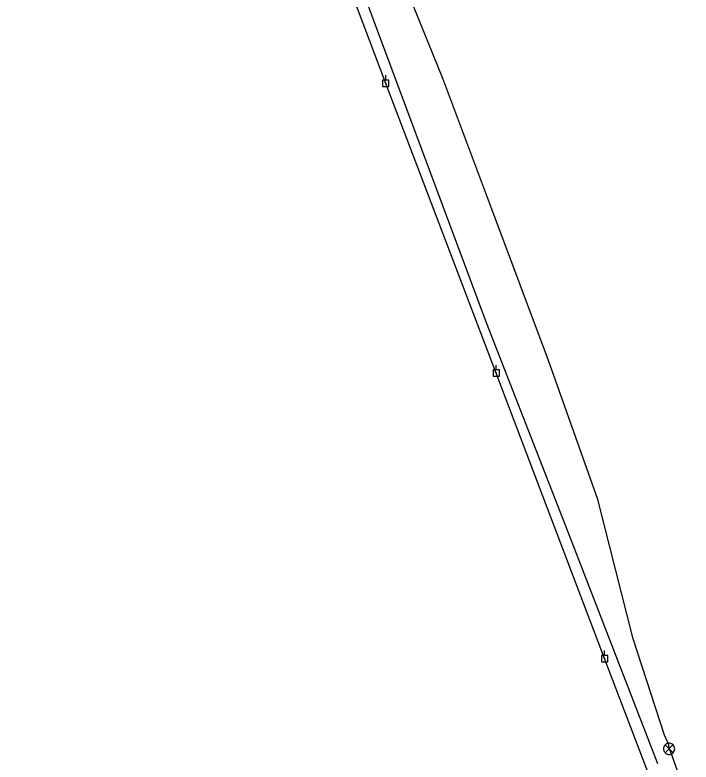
# Model space of a CAD drawing. Extents: x 596028 to 606371, y 330010 to 403088.
# Drawn here: x 602693.3 to 603091.1, y 351942.9 to 352382.2 of the extents above; entities that cross this region are included whole.
import ezdxf

# ---------------------------------------------------------------- set-up
doc = ezdxf.new("R2010")
doc.units = 0
for name, color, linetype in [('E_FTMS', 7, 'Continuous'), ('E_FTMS_Conduit', 7, 'Continuous'), ('E_UTL_EPowerPole', 7, 'Continuous'), ('E_UTL_FO_UG_QWEST', 7, 'Continuous'), ('E_UTL_Overhead', 7, 'Continuous')]:
    doc.layers.add(name, color=color, linetype=linetype)

msp = doc.modelspace()

# ---------------------------------------------------------------- linework, layer by layer
at = {"layer": 'E_FTMS'}
for points in [[(603081.48, 351950.68), (603081.42, 351951.3), (603081.24, 351951.9), (603080.95, 351952.46), (603080.57, 351952.96), (603080.09, 351953.37), (603079.55, 351953.68), (603078.95, 351953.89), (603078.33, 351953.97), (603077.71, 351953.94), (603077.1, 351953.8), (603076.53, 351953.54), (603076.02, 351953.17), (603075.58, 351952.72), (603075.24, 351952.19), (603075.01, 351951.61), (603074.89, 351950.99), (603074.89, 351950.36), (603075.01, 351949.75), (603075.24, 351949.17), (603075.58, 351948.64), (603076.02, 351948.18), (603076.53, 351947.82), (603077.1, 351947.56), (603077.71, 351947.41), (603078.33, 351947.38), (603078.95, 351947.47), (603079.55, 351947.68), (603080.09, 351947.99), (603080.57, 351948.4), (603080.95, 351948.89), (603081.24, 351949.45), (603081.42, 351950.05), (603081.48, 351950.68)], [(603080.44, 351953.01), (603075.83, 351948.36)], [(603075.83, 351952.97), (603080.48, 351948.31)]]:
    msp.add_lwpolyline(points, dxfattribs=at)
at = {"layer": 'E_FTMS_Conduit'}
msp.add_lwpolyline([(603083.84, 351935.56), (603079.23, 351948.65), (603078.18, 351950.68), (603077.92, 351952.96), (603075.52, 351958.77), (603057.09, 352015.37), (603036.14, 352097.19), (603007.15, 352179.06), (602973.83, 352268.02), (602945.08, 352344.86), (602913.38, 352422.88), (602888.62, 352486.36), (602848.16, 352577.43), (602827.02, 352626.19), (602816.51, 352657.13), (602812.69, 352668.97), (602796.58, 352731.12), (602766.05, 352813.81), (602734.78, 352891.69), (602698.69, 352975.92)], dxfattribs=at)
at = {"layer": 'E_UTL_EPowerPole'}
for points in [[(602911.45, 352343.79), (602911.45, 352346.7)], [(602913.29, 352343.79), (602909.61, 352343.79)], [(602909.61, 352343.79), (602909.61, 352340.1)], [(602911.72, 352341.94), (602911.72, 352341.99), (602911.7, 352342.03), (602911.68, 352342.07), (602911.65, 352342.11), (602911.62, 352342.14), (602911.58, 352342.16), (602911.54, 352342.18), (602911.49, 352342.18), (602911.45, 352342.18), (602911.4, 352342.17), (602911.36, 352342.15), (602911.32, 352342.12), (602911.29, 352342.09), (602911.27, 352342.05), (602911.25, 352342.01), (602911.24, 352341.97), (602911.24, 352341.92), (602911.25, 352341.88), (602911.27, 352341.83), (602911.29, 352341.8), (602911.32, 352341.76), (602911.36, 352341.74), (602911.4, 352341.72), (602911.45, 352341.71), (602911.49, 352341.71), (602911.54, 352341.71), (602911.58, 352341.73), (602911.62, 352341.75), (602911.65, 352341.78), (602911.68, 352341.82), (602911.7, 352341.86), (602911.72, 352341.9), (602911.72, 352341.94)], [(602913.29, 352340.1), (602913.29, 352343.79)], [(602909.61, 352340.1), (602913.29, 352340.1)], [(602976.44, 352173.44), (602976.44, 352176.35)], [(602978.29, 352173.44), (602974.6, 352173.44)], [(602974.6, 352173.44), (602974.6, 352169.75)], [(602976.72, 352171.6), (602976.71, 352171.64), (602976.7, 352171.68), (602976.68, 352171.72), (602976.65, 352171.76), (602976.62, 352171.79), (602976.58, 352171.81), (602976.53, 352171.83), (602976.49, 352171.83), (602976.44, 352171.83), (602976.4, 352171.82), (602976.36, 352171.8), (602976.32, 352171.78), (602976.29, 352171.74), (602976.27, 352171.71), (602976.25, 352171.66), (602976.24, 352171.62), (602976.24, 352171.57), (602976.25, 352171.53), (602976.27, 352171.49), (602976.29, 352171.45), (602976.32, 352171.42), (602976.36, 352171.39), (602976.4, 352171.37), (602976.44, 352171.36), (602976.49, 352171.36), (602976.53, 352171.36), (602976.58, 352171.38), (602976.62, 352171.4), (602976.65, 352171.43), (602976.68, 352171.47), (602976.7, 352171.51), (602976.71, 352171.55), (602976.72, 352171.6)], [(602978.29, 352169.75), (602978.29, 352173.44)], [(602974.6, 352169.75), (602978.29, 352169.75)], [(603040.18, 352005.56), (603040.18, 352008.47)], [(603042.03, 352005.56), (603038.34, 352005.56)], [(603038.34, 352005.56), (603038.34, 352001.87)], [(603040.45, 352003.72), (603040.45, 352003.76), (603040.44, 352003.8), (603040.41, 352003.84), (603040.39, 352003.88), (603040.35, 352003.91), (603040.31, 352003.93), (603040.27, 352003.95), (603040.23, 352003.95), (603040.18, 352003.95), (603040.14, 352003.94), (603040.09, 352003.92), (603040.06, 352003.9), (603040.03, 352003.86), (603040, 352003.82), (603039.99, 352003.78), (603039.98, 352003.74), (603039.98, 352003.69), (603039.99, 352003.65), (603040, 352003.61), (603040.03, 352003.57), (603040.06, 352003.53), (603040.09, 352003.51), (603040.14, 352003.49), (603040.18, 352003.48), (603040.23, 352003.48), (603040.27, 352003.48), (603040.31, 352003.5), (603040.35, 352003.52), (603040.39, 352003.55), (603040.41, 352003.59), (603040.44, 352003.63), (603040.45, 352003.67), (603040.45, 352003.72)], [(603042.03, 352001.87), (603042.03, 352005.56)], [(603038.34, 352001.87), (603042.03, 352001.87)]]:
    msp.add_lwpolyline(points, dxfattribs=at)
at = {"layer": 'E_UTL_FO_UG_QWEST'}
msp.add_lwpolyline([(603071.51, 351941.92), (603018.75, 352078.03), (602970.78, 352201.25), (602906.7, 352373.03), (602871.67, 352467.24), (602846.83, 352536.16), (602829.75, 352593.02), (602799.32, 352668.51), (602769.66, 352749.28), (602738.78, 352827.98), (602719.84, 352882.99), (602693.3, 352950.04)], dxfattribs=at)
at = {"layer": 'E_UTL_Overhead'}
msp.add_lwpolyline([(603234.96, 351495.08), (603169.95, 351663.72), (603105.51, 351833.01), (603040.21, 352003.72), (602976.48, 352171.6), (602911.48, 352341.94), (602848.09, 352509.68), (602786.89, 352671.3)], dxfattribs=at)

doc.saveas('drawing.dxf')
